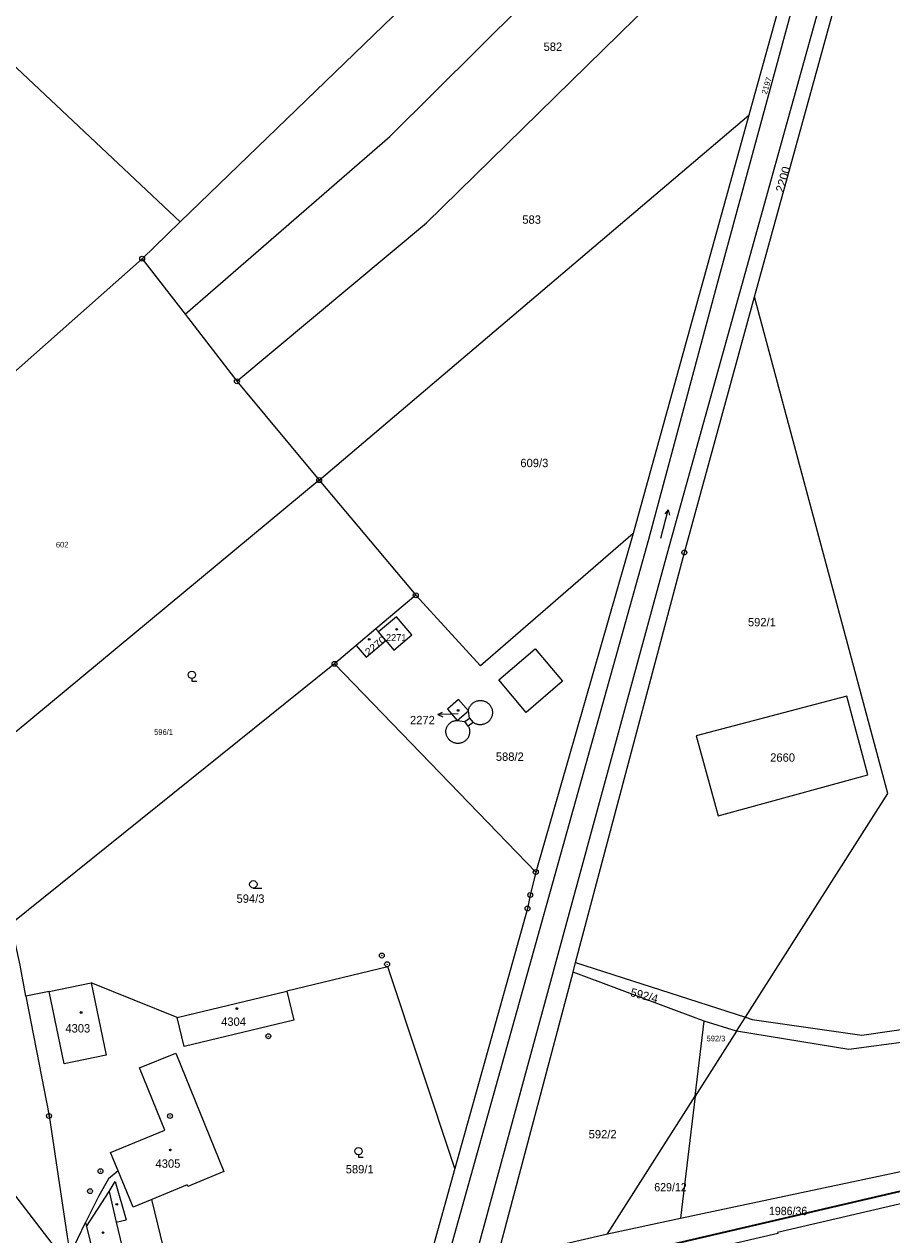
# Model space of a CAD drawing. Extents: x -679733 to -673243, y -1075091 to -1066557.
# Drawn here: x -675296.8 to -675120.1, y -1071355 to -1071108.5 of the extents above; entities that cross this region are included whole.
import ezdxf
from ezdxf.enums import TextEntityAlignment as Align

# ---------------------------------------------------------------- set-up
doc = ezdxf.new("R2010")
doc.units = 0
doc.header["$LTSCALE"] = 0.68
for name, color, linetype, lineweight in [('1', 7, 'Continuous', 25), ('3', 7, 'Continuous', 25), ('4', 7, 'Continuous', 13), ('5', 7, 'Continuous', 25), ('6', 7, 'Continuous', 35), ('7', 7, 'Continuous', 13), ('8', 7, 'Continuous', 25)]:
    doc.layers.add(name, color=color, linetype=linetype, lineweight=lineweight)
doc.layers.add('2', color=7, linetype='Continuous')

msp = doc.modelspace()

# ---------------------------------------------------------------- linework, layer by layer
at = {"layer": '1'}
for p, q in [((-675265, -1071148.73), (-675217.09, -1071102.41)), ((-675264.04, -1071167.52), (-675253.47, -1071181.18)), ((-675236.72, -1071201.3), (-675306.22, -1071258.94)), ((-675236.72, -1071201.3), (-675217.03, -1071224.76)), ((-675225.16, -1071231.61), (-675229.15, -1071234.97)), ((-675224.64, -1071232.22), (-675225.16, -1071231.61)), ((-675233.58, -1071238.71), (-675299.43, -1071291.65)), ((-675185, -1071301.52), (-675184.47, -1071299.53)), ((-675184.47, -1071299.53), (-675149.88, -1071310.69)), ((-675200.53, -1071360.03), (-675185, -1071301.52)), ((-675291.69, -1071305.41), (-675283.17, -1071303.7)), ((-675291.69, -1071305.41), (-675296.44, -1071306.37)), ((-675265.64, -1071310.75), (-675243.27, -1071305.38)), ((-675151.67, -1071313.5), (-675158.29, -1071311.51)), ((-675151.67, -1071313.5), (-675149.88, -1071310.69)), ((-675277.63, -1071341.97), (-675279.2, -1071338.19)), ((-675177.95, -1071354.76), (-675163.09, -1071351.61)), ((-675200.53, -1071360.03), (-675177.95, -1071354.76))]:
    msp.add_line(p, q, dxfattribs=at)
for points in [[(-675224.68, -1070941.5), (-675224.4, -1070946), (-675239.23, -1070958.16), (-675265.48, -1070963.2), (-675284.54, -1070954.45), (-675286.06, -1070949.03), (-675376.09, -1071044.19), (-675342, -1071076.27), (-675265, -1071148.73)], [(-675211.74, -1071364.25), (-675169.54, -1071213.36), (-675155.18, -1071159.69), (-675127.7, -1071058.78), (-675111.07, -1070997.07)], [(-675264.04, -1071167.52), (-675222.35, -1071131.33), (-675123.11, -1071032.84)], [(-675205.75, -1071362.87), (-675165.41, -1071214.9), (-675122.02, -1071058.88)], [(-675184.47, -1071299.53), (-675162.32, -1071216.05), (-675148.01, -1071163.99), (-675119.87, -1071061.75), (-675122.02, -1071058.88)], [(-675253.47, -1071181.18), (-675214.84, -1071148.94), (-675133.05, -1071068.75)], [(-675133.05, -1071068.75), (-675149.18, -1071126.97), (-675172.77, -1071212.16), (-675192.59, -1071281.12)], [(-675253.47, -1071181.18), (-675236.72, -1071201.3), (-675149.18, -1071126.97)], [(-674223.62, -1071141.32), (-674223.68, -1071141.13), (-674309.85, -1071161.14), (-674404.98, -1071183.17), (-674559.1, -1071219), (-674753.87, -1071264.22), (-674847.2, -1071285.87), (-674893.96, -1071296.68), (-674979.71, -1071316.49), (-675045.98, -1071331.86), (-675143.36, -1071354.5), (-675143.31, -1071354.72), (-675217.81, -1071372.04), (-675217.92, -1071371.53)], [(-675265, -1071148.73), (-675272.77, -1071156.22), (-675264.04, -1071167.52)], [(-675328.57, -1071178.83), (-675314.61, -1071193.24), (-675272.77, -1071156.22)], [(-675149.88, -1071310.69), (-675120.85, -1071265.13), (-675148.01, -1071163.99)], [(-675172.77, -1071212.16), (-675203.85, -1071239.12), (-675217.03, -1071224.76), (-675225.16, -1071231.61)], [(-675223.14, -1071233.99), (-675221.51, -1071235.94), (-675217.83, -1071232.84), (-675220.96, -1071229.12), (-675224.64, -1071232.22)], [(-675229.15, -1071234.97), (-675227.14, -1071237.36), (-675223.14, -1071233.99), (-675224.64, -1071232.22)], [(-675229.15, -1071234.97), (-675233.58, -1071238.71), (-675192.59, -1071281.12)], [(-675149.88, -1071310.69), (-675148.53, -1071311.13), (-675126.16, -1071314.34), (-675084.85, -1071308.33), (-675057.82, -1071300.77), (-675023.66, -1071283.99), (-674992.38, -1071264.33), (-674971.45, -1071245.66)], [(-674969.6, -1071247.95), (-674989.9, -1071266.17), (-675023.56, -1071287.2), (-675057.93, -1071303.77), (-675085.88, -1071311.54), (-675128.85, -1071317.24), (-675151.67, -1071313.5), (-675160.12, -1071326.76), (-675163.09, -1071351.61)], [(-675192.59, -1071281.12), (-675193.71, -1071285.79), (-675194.28, -1071288.54), (-675209.05, -1071341.45), (-675215.67, -1071365.15)], [(-675163.09, -1071351.61), (-675101.34, -1071338.51), (-674985.39, -1071312.52), (-674869.47, -1071286.49)], [(-675296.44, -1071306.37), (-675297.65, -1071300.08), (-675299.43, -1071291.65)], [(-675209.05, -1071341.45), (-675222.69, -1071300.44), (-675243.27, -1071305.38)], [(-675177.95, -1071354.76), (-675160.12, -1071326.76), (-675158.29, -1071311.51), (-675185, -1071301.52)], [(-675283.17, -1071303.7), (-675280.13, -1071318.43), (-675288.64, -1071320.15), (-675291.69, -1071305.41)], [(-675243.27, -1071305.38), (-675241.84, -1071311.25), (-675264.2, -1071316.62), (-675265.64, -1071310.75), (-675283.17, -1071303.7)], [(-675296.44, -1071306.37), (-675291.74, -1071330.78), (-675288.01, -1071355.33)], [(-675279.2, -1071338.19), (-675268.15, -1071333.67), (-675273.29, -1071321.01), (-675265.93, -1071317.99), (-675256.12, -1071342.1), (-675263.48, -1071345.13), (-675263.6, -1071344.81), (-675270.81, -1071347.78)], [(-675315.85, -1071324.72), (-675312.97, -1071328.47), (-675289.8, -1071358.54), (-675289.69, -1071358.68)], [(-675277.63, -1071341.97), (-675279.59, -1071343.56), (-675281.59, -1071347.02), (-675284.28, -1071352.51)], [(-675270.81, -1071347.78), (-675274.58, -1071349.33), (-675277.63, -1071341.97)], [(-675264.05, -1071376.32), (-675265.46, -1071369.88), (-675270.81, -1071347.78)], [(-675288.01, -1071355.33), (-675287.45, -1071358.97), (-675284.28, -1071352.51)], [(-675284.28, -1071352.51), (-675284.09, -1071353.32), (-675282.78, -1071358.89), (-675279.59, -1071372.47), (-675270.64, -1071370.39), (-675269.26, -1071377.53)]]:
    msp.add_lwpolyline(points, dxfattribs=at)
for points in [[(-675129.25, -1071245.32), (-675159.89, -1071253.36), (-675155.41, -1071269.66), (-675124.92, -1071261.33)], [(-675210.57, -1071247.96), (-675208.57, -1071250.25), (-675206.32, -1071248.29), (-675208.33, -1071246)]]:
    msp.add_lwpolyline(points, close=True, dxfattribs=at)
at = {"layer": '3'}
for p, q in [((-675165.591, -1071207.368), (-675165.359, -1071208.442)), ((-675250.123, -1071284.37), (-675248.373, -1071284.37))]:
    msp.add_line(p, q, dxfattribs=at)
for points in [[(-675167.144, -1071213.163), (-675165.591, -1071207.368), (-675166.328, -1071208.182)], [(-675262.66, -1071241.722), (-675262.66, -1071242.22), (-675261.659, -1071242.22)], [(-675228.72, -1071338.702), (-675228.72, -1071339.2), (-675227.719, -1071339.2)]]:
    msp.add_lwpolyline(points, dxfattribs=at)
for centre in [(-675262.6593, -1071240.9709), (-675250.1229, -1071283.6198), (-675228.7193, -1071337.9509)]:
    msp.add_circle(centre, 0.75, dxfattribs=at)
at = {"layer": '4'}
for p, q in [((-675200.13, -1071241.97), (-675192.69, -1071235.63)), ((-675192.69, -1071235.63), (-675187.11, -1071242.23)), ((-675194.54, -1071248.62), (-675200.13, -1071241.97)), ((-675187.11, -1071242.23), (-675194.54, -1071248.62)), ((-675206.09, -1071249.8), (-675206.32, -1071248.29)), ((-675208.57, -1071250.25), (-675207.06, -1071250.49)), ((-675207.06, -1071250.49), (-675206.09, -1071249.8)), ((-675206.35, -1071251.38), (-675207.06, -1071250.49)), ((-675205.33, -1071250.65), (-675206.35, -1071251.38)), ((-675206.09, -1071249.8), (-675205.33, -1071250.65)), ((-675279.51, -1071346.16), (-675278.25, -1071344.1)), ((-675278.25, -1071344.1), (-675276, -1071351.91)), ((-675284.09, -1071353.32), (-675279.51, -1071346.16)), ((-675279.51, -1071346.16), (-675278.04, -1071352.42)), ((-675278.04, -1071352.42), (-675276, -1071351.91)), ((-675278.04, -1071352.42), (-675276.85, -1071357.48))]:
    msp.add_line(p, q, dxfattribs=at)
for points in [[(-675206.32, -1071248.29), (-675206.296, -1071248.153), (-675206.264, -1071248.017), (-675206.224, -1071247.883), (-675206.177, -1071247.751), (-675206.122, -1071247.623), (-675206.061, -1071247.498), (-675205.992, -1071247.376), (-675205.917, -1071247.259), (-675205.835, -1071247.146), (-675205.747, -1071247.037), (-675205.653, -1071246.934), (-675205.553, -1071246.837), (-675205.448, -1071246.745), (-675205.338, -1071246.659), (-675205.223, -1071246.58), (-675205.104, -1071246.507), (-675204.981, -1071246.441), (-675204.854, -1071246.382), (-675204.725, -1071246.33), (-675204.592, -1071246.286), (-675204.458, -1071246.249), (-675204.321, -1071246.22), (-675204.183, -1071246.199), (-675204.044, -1071246.185), (-675203.905, -1071246.18), (-675203.765, -1071246.182), (-675203.626, -1071246.192), (-675203.487, -1071246.21), (-675203.35, -1071246.236), (-675203.215, -1071246.269), (-675203.081, -1071246.31), (-675202.95, -1071246.359), (-675202.822, -1071246.414), (-675202.698, -1071246.477), (-675202.577, -1071246.547), (-675202.46, -1071246.624), (-675202.348, -1071246.707), (-675202.241, -1071246.796), (-675202.139, -1071246.891), (-675202.042, -1071246.992), (-675201.951, -1071247.098), (-675201.867, -1071247.209), (-675201.789, -1071247.325), (-675201.717, -1071247.445), (-675201.652, -1071247.568), (-675201.595, -1071247.695), (-675201.544, -1071247.826), (-675201.501, -1071247.958), (-675201.466, -1071248.093), (-675201.438, -1071248.23), (-675201.418, -1071248.368), (-675201.406, -1071248.507), (-675201.402, -1071248.647), (-675201.406, -1071248.787), (-675201.417, -1071248.926), (-675201.437, -1071249.064), (-675201.464, -1071249.201), (-675201.499, -1071249.336), (-675201.541, -1071249.469), (-675201.591, -1071249.599), (-675201.648, -1071249.727), (-675201.712, -1071249.851), (-675201.783, -1071249.971), (-675201.861, -1071250.087), (-675201.945, -1071250.198), (-675202.036, -1071250.304), (-675202.132, -1071250.406), (-675202.234, -1071250.501), (-675202.341, -1071250.591), (-675202.453, -1071250.674), (-675202.569, -1071250.751), (-675202.69, -1071250.822), (-675202.814, -1071250.885), (-675202.942, -1071250.941), (-675203.072, -1071250.99), (-675203.206, -1071251.032), (-675203.341, -1071251.066), (-675203.478, -1071251.092), (-675203.616, -1071251.11), (-675203.756, -1071251.121), (-675203.895, -1071251.124), (-675204.035, -1071251.119), (-675204.174, -1071251.106), (-675204.312, -1071251.085), (-675204.448, -1071251.056), (-675204.583, -1071251.02), (-675204.716, -1071250.976), (-675204.845, -1071250.925), (-675204.972, -1071250.867), (-675205.096, -1071250.801), (-675205.215, -1071250.729), (-675205.33, -1071250.65)], [(-675210.18, -1071254.2), (-675210.275, -1071254.105), (-675210.363, -1071254.005), (-675210.446, -1071253.9), (-675210.523, -1071253.79), (-675210.593, -1071253.676), (-675210.656, -1071253.557), (-675210.712, -1071253.436), (-675210.761, -1071253.311), (-675210.802, -1071253.184), (-675210.837, -1071253.054), (-675210.863, -1071252.923), (-675210.882, -1071252.79), (-675210.892, -1071252.657), (-675210.895, -1071252.523), (-675210.891, -1071252.389), (-675210.878, -1071252.256), (-675210.858, -1071252.123), (-675210.83, -1071251.992), (-675210.794, -1071251.863), (-675210.751, -1071251.737), (-675210.7, -1071251.613), (-675210.642, -1071251.492), (-675210.578, -1071251.374), (-675210.506, -1071251.261), (-675210.428, -1071251.152), (-675210.344, -1071251.048), (-675210.254, -1071250.949), (-675210.158, -1071250.855), (-675210.057, -1071250.768), (-675209.951, -1071250.686), (-675209.84, -1071250.61), (-675209.725, -1071250.541), (-675209.607, -1071250.479), (-675209.485, -1071250.425), (-675209.359, -1071250.377), (-675209.232, -1071250.337), (-675209.102, -1071250.304), (-675208.97, -1071250.279), (-675208.838, -1071250.261), (-675208.704, -1071250.252), (-675208.57, -1071250.25)], [(-675206.35, -1071251.38), (-675206.287, -1071251.503), (-675206.231, -1071251.629), (-675206.182, -1071251.758), (-675206.141, -1071251.89), (-675206.108, -1071252.024), (-675206.082, -1071252.16), (-675206.064, -1071252.297), (-675206.055, -1071252.435), (-675206.053, -1071252.573), (-675206.059, -1071252.711), (-675206.073, -1071252.848), (-675206.094, -1071252.985), (-675206.124, -1071253.119), (-675206.161, -1071253.252), (-675206.206, -1071253.383), (-675206.259, -1071253.511), (-675206.318, -1071253.635), (-675206.385, -1071253.756), (-675206.459, -1071253.873), (-675206.539, -1071253.986), (-675206.625, -1071254.093), (-675206.718, -1071254.196), (-675206.816, -1071254.293), (-675206.92, -1071254.384), (-675207.029, -1071254.469), (-675207.142, -1071254.548), (-675207.26, -1071254.62), (-675207.382, -1071254.685), (-675207.507, -1071254.743), (-675207.636, -1071254.793), (-675207.767, -1071254.836), (-675207.9, -1071254.872), (-675208.036, -1071254.9), (-675208.172, -1071254.92), (-675208.31, -1071254.932), (-675208.448, -1071254.936), (-675208.586, -1071254.932), (-675208.724, -1071254.921), (-675208.86, -1071254.901), (-675208.996, -1071254.873), (-675209.129, -1071254.838), (-675209.261, -1071254.795), (-675209.389, -1071254.745), (-675209.515, -1071254.687), (-675209.637, -1071254.623), (-675209.755, -1071254.551), (-675209.868, -1071254.472), (-675209.977, -1071254.388), (-675210.081, -1071254.297), (-675210.18, -1071254.2)]]:
    msp.add_lwpolyline(points, dxfattribs=at)
at = {"layer": '5'}
for centre in [(-675220.9326, -1071231.6864), (-675226.5126, -1071233.7364), (-675208.4126, -1071248.2064), (-675285.2068, -1071309.7192), (-675253.4768, -1071308.9192), (-675267.0168, -1071337.6992), (-675277.9468, -1071348.7792), (-675280.7368, -1071354.5392)]:
    msp.add_circle(centre, 0.175, dxfattribs=at)
at = {"layer": '6'}
msp.add_line((-675340.53, -1071397.65), (-675048.76, -1071329.96), dxfattribs=at)
at = {"layer": '7'}
msp.add_line((-675212.559, -1071249.065), (-675211.541, -1071249.53), dxfattribs=at)
msp.add_lwpolyline([(-675208.42, -1071248.92), (-675209.56, -1071248.96), (-675212.559, -1071249.065), (-675211.576, -1071248.529)], dxfattribs=at)
at = {"layer": '8'}
for centre, radius in [((-675272.77, -1071156.2199), 0.5), ((-675272.77, -1071156.2199), 0.0303), ((-675253.47, -1071181.1799), 0.5), ((-675253.47, -1071181.1799), 0.0303), ((-675236.72, -1071201.2999), 0.5), ((-675236.72, -1071201.2999), 0.0303), ((-675162.32, -1071216.0499), 0.5), ((-675162.32, -1071216.0499), 0.0303), ((-675217.03, -1071224.7599), 0.5), ((-675217.03, -1071224.7599), 0.0303), ((-675233.58, -1071238.7099), 0.5), ((-675233.58, -1071238.7099), 0.0303), ((-675192.59, -1071281.1199), 0.5), ((-675192.59, -1071281.1199), 0.0303), ((-675193.71, -1071285.7899), 0.5), ((-675193.71, -1071285.7899), 0.0303), ((-675194.28, -1071288.5399), 0.5), ((-675194.28, -1071288.5399), 0.0303), ((-675223.94, -1071298.1199), 0.5), ((-675223.94, -1071298.1199), 0.0303), ((-675222.87, -1071299.8899), 0.5), ((-675222.87, -1071299.8899), 0.0303), ((-675247.06, -1071314.5499), 0.5), ((-675247.06, -1071314.5499), 0.0303), ((-675291.74, -1071330.7799), 0.5), ((-675291.74, -1071330.7799), 0.0303), ((-675267.1, -1071330.7999), 0.5), ((-675267.1, -1071330.7999), 0.0303), ((-675281.26, -1071342.0299), 0.5), ((-675281.26, -1071342.0299), 0.0303), ((-675283.38, -1071346.0999), 0.5), ((-675283.38, -1071346.0999), 0.0303)]:
    msp.add_circle(centre, radius, dxfattribs=at)

# ---------------------------------------------------------------- texts
at = {"layer": '2'}
for s, height, p in [('582', 1.7, (-675191, -1071113.91)), ('583', 1.7, (-675195.33, -1071149.11)), ('592/1', 1.7, (-675149.37, -1071231.08)), ('2660', 1.7, (-675144.84, -1071258.65)), ('592/3', 1.14, (-675157.79, -1071315.58)), ('592/2', 1.7, (-675181.81, -1071335.35))]:
    msp.add_text(s, height=height, dxfattribs=at).set_placement(p)
at = {"layer": '2', "width": 1.05}
for s, height, rotation, p in [('2197', 1.14, 73, (-675145.544, -1071122.856)), ('2200', 1.7, 74, (-675142.142, -1071142.854))]:
    msp.add_text(s, height=height, rotation=rotation, dxfattribs=at).set_placement(p)
at = {"layer": '2'}
for s, height, p in [('609/3', 1.7, (-675192.88, -1071198.67)), ('602', 1.14, (-675289.06, -1071215.02)), ('2271', 1.4, (-675221.019, -1071234.07)), ('596/1', 1.14, (-675268.409, -1071253.19)), ('588/2', 1.7, (-675197.88, -1071258.47)), ('594/3', 1.7, (-675250.7, -1071287.38)), ('4303', 1.7, (-675285.88, -1071313.79)), ('4304', 1.7, (-675254.15, -1071312.43)), ('4305', 1.7, (-675267.51, -1071341.33)), ('589/1', 1.7, (-675228.45, -1071342.47))]:
    msp.add_text(s, height=height, dxfattribs=at).set_placement(p, align=Align.CENTER)
at = {"layer": '2', "width": 1.15}
msp.add_text('2270', height=1.4, rotation=40, dxfattribs=at).set_placement((-675224.819, -1071235.5338), align=Align.CENTER)
at = {"layer": '2'}
msp.add_text('2272', height=1.7, dxfattribs=at).set_placement((-675213.15, -1071251.023), align=Align.RIGHT)
msp.add_text('592/4', height=1.7, rotation=345, dxfattribs=at).set_placement((-675170.7025, -1071307.0701), align=Align.CENTER)
at = {"layer": '2', "width": 0.95}
for s, p in [('629/12', (-675168.45, -1071346.14)), ('1986/36', (-675145.09, -1071350.979))]:
    msp.add_text(s, height=1.7, dxfattribs=at).set_placement(p)

doc.saveas('drawing.dxf')
